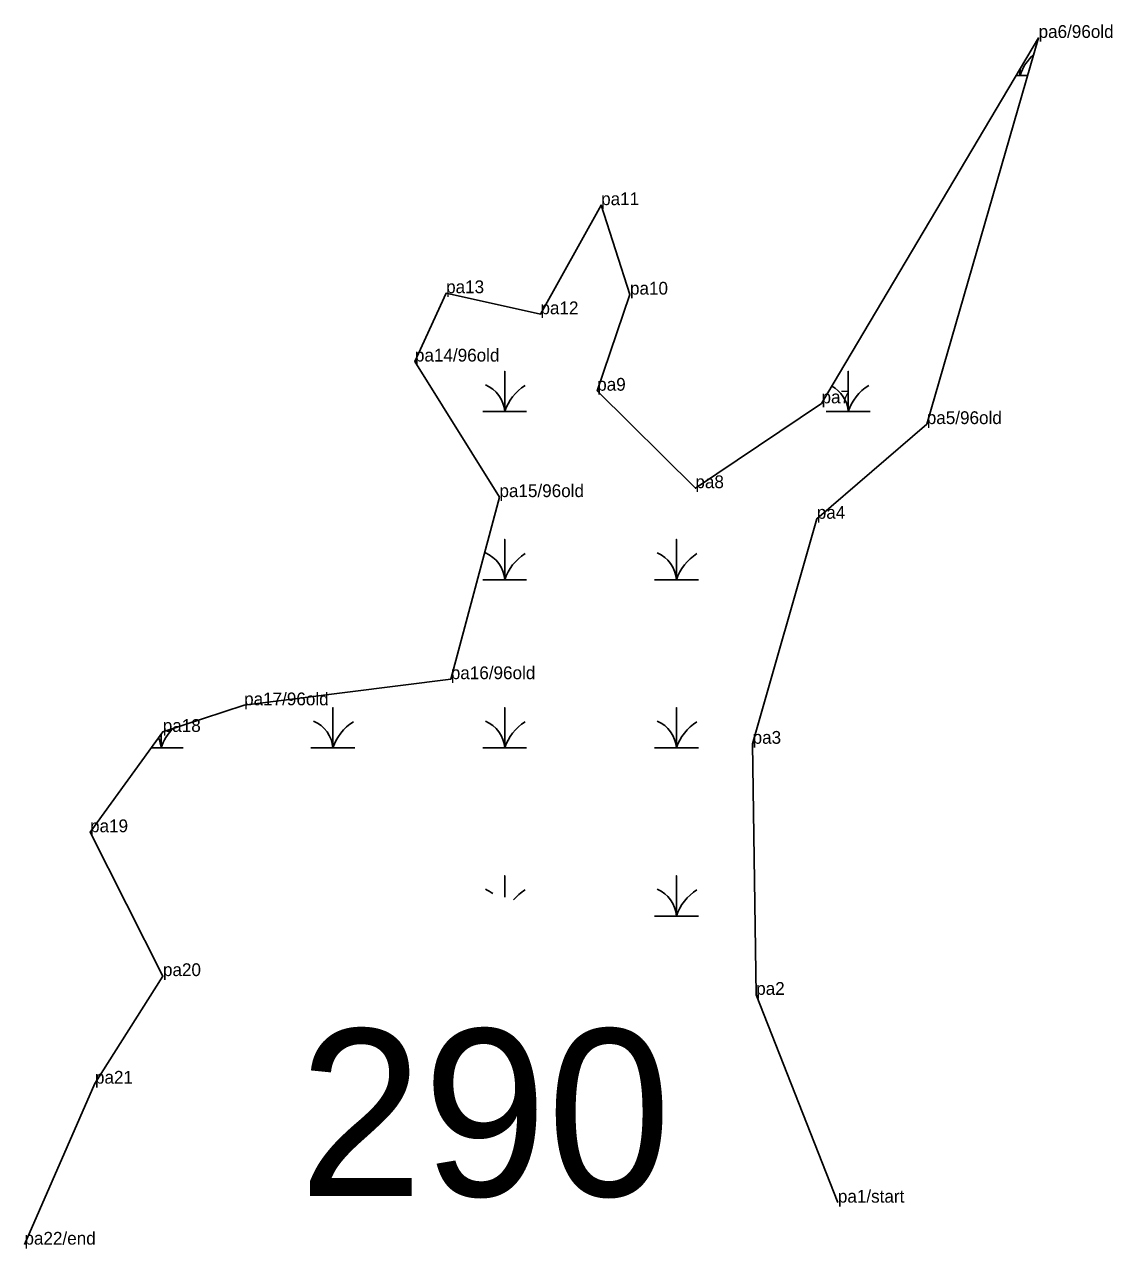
# Model space of a CAD drawing. Extents: x 2072529 to 2268796, y 436423 to 470406.
# Drawn here: x 2250300 to 2250725.9, y 437481.6 to 437960.7 of the extents above; entities that cross this region are included whole.
import ezdxf

# ---------------------------------------------------------------- set-up
doc = ezdxf.new("R2010")
doc.units = 0
for name, color, linetype in [('Default', 7, 'Continuous'), ('Exist Environmental Wetland Boundary Cogo Comment', 7, 'Continuous'), ('Exist Environmental Wetland Boundary Cogo Point CELL', 7, 'Continuous'), ('Old_Level_20', 7, 'Continuous')]:
    doc.layers.add(name, color=color, linetype=linetype)

msp = doc.modelspace()

# ---------------------------------------------------------------- linework, layer by layer
at = {"layer": 'Exist Environmental Wetland Boundary Cogo Point CELL'}
for points in [[(2250688.26, 437940.76), (2250689.71, 437940.76), (2250689.71, 437943.19)], [(2250689.71, 437943.19), (2250689.71, 437940.76), (2250692.72, 437940.76)], [(2250479.35, 437809.16), (2250487.96, 437809.16), (2250487.96, 437824.94), (2250487.96, 437809.16), (2250496.56, 437809.16)], [(2250613.85, 437809.16), (2250622.46, 437809.16), (2250622.46, 437824.94), (2250622.46, 437809.16), (2250631.06, 437809.16)], [(2250479.35, 437743.36), (2250487.96, 437743.36), (2250487.96, 437759.14), (2250487.96, 437743.36), (2250496.56, 437743.36)], [(2250546.6, 437743.36), (2250555.21, 437743.36), (2250555.21, 437759.14), (2250555.21, 437743.36), (2250563.81, 437743.36)], [(2250412.1, 437677.56), (2250420.71, 437677.56), (2250420.71, 437693.34), (2250420.71, 437677.56), (2250429.31, 437677.56)], [(2250479.35, 437677.56), (2250487.96, 437677.56), (2250487.96, 437693.34), (2250487.96, 437677.56), (2250496.56, 437677.56)], [(2250546.6, 437677.56), (2250555.21, 437677.56), (2250555.21, 437693.34), (2250555.21, 437677.56), (2250563.81, 437677.56)], [(2250349.58, 437677.56), (2250353.46, 437677.56), (2250353.46, 437682.9)], [(2250353.46, 437682.9), (2250353.46, 437677.56), (2250362.06, 437677.56)], [(2250487.96, 437619.1), (2250487.96, 437627.54), (2250487.96, 437619.1)], [(2250546.6, 437611.76), (2250555.21, 437611.76), (2250555.21, 437627.54), (2250555.21, 437611.76), (2250563.81, 437611.76)]]:
    msp.add_lwpolyline(points, dxfattribs=at)
for centre, radius, start, end in [((2250707.95, 437934.7), 19.22, 131.9067, 161.6222), ((2250677.44, 437939.87), 12.3, 4.1403, 13.2818), ((2250475.69, 437808.27), 12.3, 4.1403, 67.535), ((2250506.2, 437803.1), 19.22, 122.1274, 161.6222), ((2250610.19, 437808.27), 12.3, 4.1403, 61.9103), ((2250640.7, 437803.1), 19.22, 122.1274, 161.6222), ((2250475.69, 437742.47), 12.3, 4.1403, 67.535), ((2250506.2, 437737.3), 19.22, 122.1274, 161.6222), ((2250542.94, 437742.47), 12.3, 4.1403, 67.535), ((2250573.45, 437737.3), 19.22, 122.1274, 161.6222), ((2250408.44, 437676.67), 12.3, 4.1403, 67.535), ((2250438.95, 437671.5), 19.22, 122.1274, 161.6222), ((2250475.69, 437676.67), 12.3, 4.1403, 67.535), ((2250506.2, 437671.5), 19.22, 122.1274, 161.6222), ((2250542.94, 437676.67), 12.3, 4.1403, 67.535), ((2250573.45, 437671.5), 19.22, 122.1274, 161.6222), ((2250371.7, 437671.5), 19.22, 134.8204, 161.6222), ((2250341.19, 437676.67), 12.3, 4.1403, 23.3894), ((2250475.69, 437610.87), 12.3, 51.6874, 67.535), ((2250506.2, 437605.7), 19.22, 122.1274, 140.0583), ((2250542.94, 437610.87), 12.3, 4.1403, 67.535), ((2250573.45, 437605.7), 19.22, 122.1274, 161.6222)]:
    msp.add_arc(centre, radius, start, end, dxfattribs=at)
at = {"layer": 'Old_Level_20'}
for p, q in [((2250696.96, 437955.41), (2250696.96, 437955.41)), ((2250525.72, 437889.97), (2250525.72, 437889.97)), ((2250465.04, 437855.51), (2250465.04, 437855.51)), ((2250537.01, 437854.96), (2250537.01, 437854.96)), ((2250501.97, 437847.27), (2250501.97, 437847.27)), ((2250452.83, 437828.76), (2250452.83, 437828.76)), ((2250524.18, 437817.34), (2250524.18, 437817.34)), ((2250611.99, 437812.4), (2250611.99, 437812.4)), ((2250653.2, 437804.29), (2250653.2, 437804.29)), ((2250562.62, 437779.2), (2250562.62, 437779.2)), ((2250485.91, 437775.71), (2250485.91, 437775.71)), ((2250610.14, 437767.23), (2250610.14, 437767.23)), ((2250466.87, 437704.45), (2250466.87, 437704.45)), ((2250385.96, 437694.22), (2250385.96, 437694.22)), ((2250354.12, 437683.81), (2250354.12, 437683.81)), ((2250585.02, 437679.17), (2250585.02, 437679.17)), ((2250325.66, 437644.54), (2250325.66, 437644.54)), ((2250354.19, 437588.25), (2250354.19, 437588.25)), ((2250586.42, 437580.9), (2250586.42, 437580.9)), ((2250327.58, 437546.15), (2250327.58, 437546.15)), ((2250618.39, 437499.58), (2250618.39, 437499.58)), ((2250299.98, 437483.14), (2250299.98, 437483.14))]:
    msp.add_line(p, q, dxfattribs=at)
msp.add_lwpolyline([(2250618.39, 437499.58), (2250586.42, 437580.9), (2250585.02, 437679.17), (2250610.14, 437767.23), (2250653.2, 437804.29), (2250696.96, 437955.41), (2250611.99, 437812.4), (2250562.62, 437779.2), (2250524.18, 437817.34), (2250537.01, 437854.96), (2250525.72, 437889.97), (2250501.97, 437847.27), (2250465.04, 437855.51), (2250452.83, 437828.76), (2250485.91, 437775.71), (2250466.87, 437704.45), (2250385.96, 437694.22), (2250354.12, 437683.81), (2250325.66, 437644.54), (2250354.19, 437588.25), (2250327.58, 437546.15), (2250299.98, 437483.14)], dxfattribs=at)

# ---------------------------------------------------------------- texts
at = {"layer": 'Default'}
msp.add_text('290', height=65.34, dxfattribs=at).set_placement((2250407.37, 437502.13))
at = {"layer": 'Exist Environmental Wetland Boundary Cogo Comment'}
for s, p in [('pa6/96old', (2250696.96, 437955.41)), ('pa11', (2250525.72, 437889.97)), ('pa13', (2250465.04, 437855.51)), ('pa10', (2250537.01, 437854.96)), ('pa12', (2250501.97, 437847.27)), ('pa14/96old', (2250452.83, 437828.76)), ('pa9', (2250524.18, 437817.34)), ('pa7', (2250611.99, 437812.4)), ('pa5/96old', (2250653.2, 437804.29)), ('pa8', (2250562.62, 437779.2)), ('pa15/96old', (2250485.91, 437775.71)), ('pa4', (2250610.14, 437767.23)), ('pa16/96old', (2250466.87, 437704.45)), ('pa17/96old', (2250385.96, 437694.22)), ('pa18', (2250354.12, 437683.81)), ('pa3', (2250585.02, 437679.17)), ('pa19', (2250325.66, 437644.54)), ('pa20', (2250354.19, 437588.25)), ('pa2', (2250586.42, 437580.9)), ('pa21', (2250327.58, 437546.15)), ('pa1/start', (2250618.39, 437499.58)), ('pa22/end', (2250299.98, 437483.14))]:
    msp.add_text(s, height=5, dxfattribs=at).set_placement(p)

doc.saveas('drawing.dxf')
